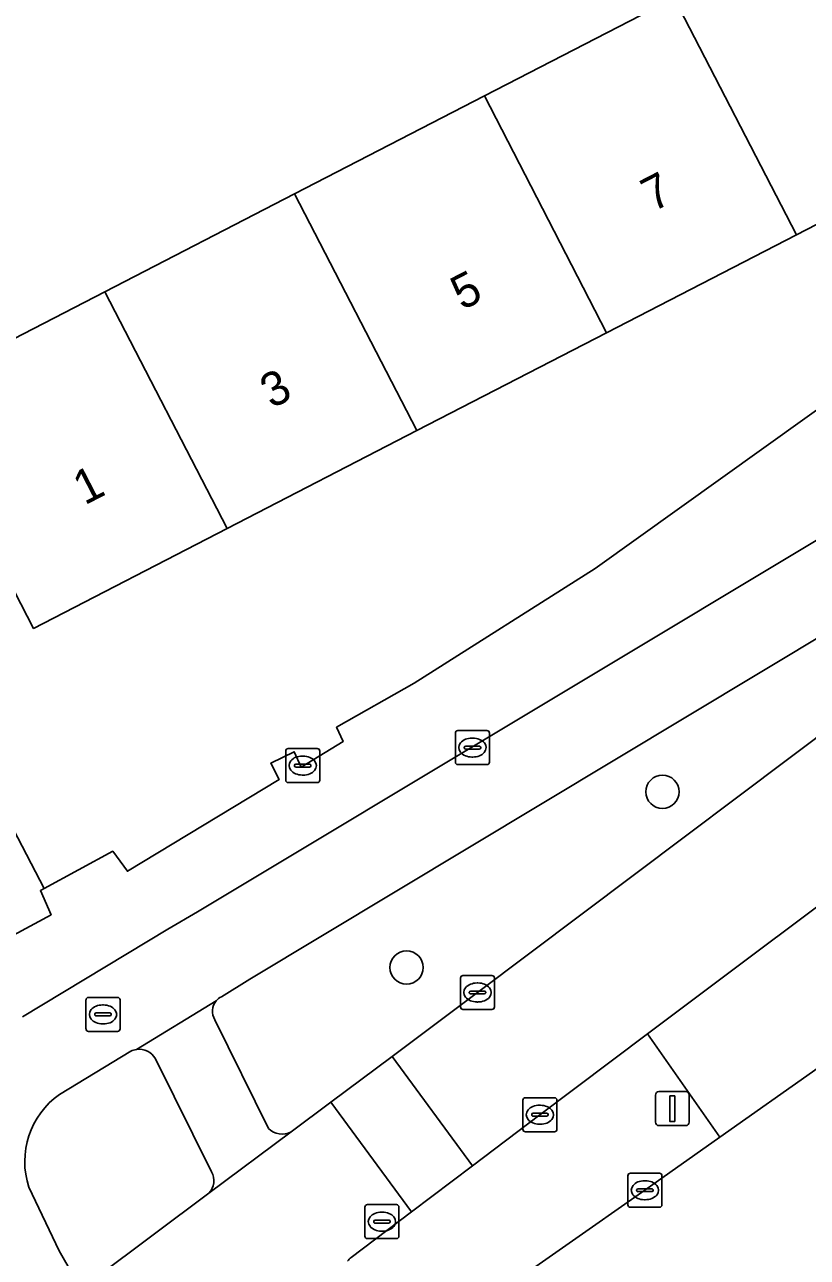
# Model space of a CAD drawing. Extents: x 158455 to 159797, y 387218 to 388672.
# Drawn here: x 159183.61 to 159206.61, y 387763.85 to 387800.09 of the extents above; entities that cross this region are included whole.
import ezdxf

# ---------------------------------------------------------------- set-up
doc = ezdxf.new("R2010")
doc.units = 0
for name, color, linetype in [('IMGEO_Berm_groen', 7, 'Continuous'), ('IMGEO_Boom', 7, 'Continuous'), ('IMGEO_Brandkraan', 7, 'Continuous'), ('IMGEO_Erf', 7, 'Continuous'), ('IMGEO_Fietspad_open', 7, 'Continuous'), ('IMGEO_Groenvoorziening', 7, 'Continuous'), ('IMGEO_Kolk', 7, 'Continuous'), ('IMGEO_Lichtmast', 7, 'Continuous'), ('IMGEO_Pand', 7, 'Continuous'), ('IMGEO_Pand_nummerreeks', 7, 'Continuous'), ('IMGEO_Rijbaan_lokaal_gesloten', 7, 'Continuous'), ('IMGEO_Rioolput', 7, 'Continuous'), ('IMGEO_Verkeerseiland_groen', 7, 'Continuous'), ('IMGEO_Voetpad_open', 7, 'Continuous')]:
    doc.layers.add(name, color=color, linetype=linetype)

msp = doc.modelspace()

# ---------------------------------------------------------------- linework, layer by layer
at = {"layer": 'IMGEO_Berm_groen'}
for points in [[(159259.925, 387807.634), (159270.371, 387815.125), (159280.691, 387822.526), (159297.206, 387834.328), (159294.287, 387838.368), (159278.694, 387827.124), (159267.608, 387819.082), (159261.561, 387814.696), (159250.763, 387806.969), (159246.695, 387804.016), (159238.999, 387798.281), (159224.257, 387787.184), (159209.504, 387776.112), (159201.915, 387770.417), (159204.04, 387767.381), (159206.931, 387769.424)], [(159201.836, 387765.824), (159204.04, 387767.381), (159201.915, 387770.417), (159198.751, 387768.042), (159196.77, 387766.545), (159194.975, 387765.188), (159193.204, 387763.85)], [(159194.829, 387760.914), (159194.871, 387760.944), (159201.836, 387765.824)]]:
    msp.add_lwpolyline(points, dxfattribs=at)
msp.add_arc((159193.553, 387763.402), 0.568, 127.9426, 143.6271, dxfattribs=at)
at = {"layer": 'IMGEO_Boom'}
for centre in [(159202.352, 387777.538), (159194.832, 387772.371)]:
    msp.add_circle(centre, 0.489, dxfattribs=at)
at = {"layer": 'IMGEO_Brandkraan'}
for p, q in [((159191.279, 387777.882), (159191.279, 387778.734)), ((159191.354, 387778.808), (159192.206, 387778.808)), ((159191.767, 387778.588), (159191.792, 387778.588)), ((159192.28, 387778.734), (159192.28, 387777.882)), ((159191.538, 387778.302), (159191.538, 387778.314)), ((159191.976, 387778.265), (159191.578, 387778.265)), ((159191.581, 387778.351), (159191.979, 387778.351)), ((159192.022, 387778.314), (159192.022, 387778.302)), ((159192.206, 387777.808), (159191.354, 387777.808)), ((159191.79, 387778.028), (159191.765, 387778.028))]:
    msp.add_line(p, q, dxfattribs=at)
for points in [[(159191.279, 387777.882), (159191.279, 387778.734)], [(159191.354, 387778.808), (159192.206, 387778.808)], [(159192.28, 387778.734), (159192.28, 387777.882)], [(159192.206, 387777.808), (159191.354, 387777.808)]]:
    msp.add_lwpolyline(points, dxfattribs=at)
for centre, radius, start, end in [((159191.356, 387778.732), 0.0765, 91.552, 178.448), ((159191.356, 387778.732), 0.0765, 91.552, 178.448), ((159192.204, 387778.732), 0.0765, 1.552, 88.448), ((159192.204, 387778.732), 0.0765, 1.552, 88.448), ((159191.578, 387778.311), 0.0403, 85.8775, 175.7526), ((159191.575, 387778.301), 0.0366, 178.938, 274.7102), ((159191.979, 387778.308), 0.043, 264.8664, 352.4533), ((159191.983, 387778.313), 0.0386, 1.7309, 96.639), ((159191.356, 387777.884), 0.0765, 181.552, 268.448), ((159191.356, 387777.884), 0.0765, 181.552, 268.448), ((159192.204, 387777.884), 0.0765, 271.552, 358.448), ((159192.204, 387777.884), 0.0765, 271.552, 358.448)]:
    msp.add_arc(centre, radius, start, end, dxfattribs=at)
for centre, major_axis, ratio, start_param, end_param in [((159191.766, 387778.308), (-0.387, 0.002), 0.722429, 4.712389, 7.853982), ((159191.791, 387778.308), (-0.39, 0.002), 0.717154, 1.570796, 4.712389)]:
    msp.add_ellipse(centre, major_axis=major_axis, ratio=ratio, start_param=start_param, end_param=end_param, dxfattribs=at)
at = {"layer": 'IMGEO_Erf'}
msp.add_lwpolyline([(159205.705, 387802.428), (159205.229, 387803.351), (159207.8, 387804.678), (159213.379, 387807.557), (159218.957, 387810.435), (159224.641, 387813.368), (159228.194, 387806.484), (159222.51, 387803.551), (159216.931, 387800.672), (159213.726, 387799.018), (159214.243, 387798.016), (159211.87, 387796.792), (159206.291, 387793.913), (159200.712, 387791.034), (159195.133, 387788.155), (159189.555, 387785.276), (159183.869, 387782.342), (159180.276, 387789.306), (159185.961, 387792.24), (159191.54, 387795.119), (159197.118, 387797.997), (159202.697, 387800.876)], close=True, dxfattribs=at)
msp.add_lwpolyline([(159168.211, 387805.415), (159184.183, 387774.695), (159186.197, 387775.791), (159186.627, 387775.2), (159191.082, 387777.895), (159190.838, 387778.376), (159191.529, 387778.714), (159191.735, 387778.258), (159192.968, 387779.018), (159192.776, 387779.434), (159195.055, 387780.729), (159200.377, 387784.101), (159230.052, 387805.353)], dxfattribs=at)
at = {"layer": 'IMGEO_Fietspad_open'}
for points in [[(159210.849, 387783.357), (159210.462, 387784.13), (159209.337, 387786.373), (159208.888, 387786.12), (159208.439, 387785.867), (159188.686, 387774.005), (159187.81, 387773.495), (159183.546, 387770.917)], [(159189.389, 387771.511), (159190.225, 387772.028), (159209.549, 387783.637)], [(159186.896, 387769.961), (159189.239, 387771.396)], [(159184.632, 387768.64), (159186.728, 387769.909)], [(159193.037, 387747.602), (159190.786, 387751.953), (159188.274, 387756.909), (159187.3, 387758.822), (159187.247, 387758.928), (159185.04, 387763.304), (159184.617, 387764.04), (159183.73, 387765.91)]]:
    msp.add_lwpolyline(points, dxfattribs=at)
for centre, radius, start, end in [((159189.594, 387771.088), 0.47, 115.8724, 139.08), ((159186.968, 387769.431), 0.535, 97.735, 116.6621), ((159186.028, 387766.665), 2.419, 125.254, 198.1785)]:
    msp.add_arc(centre, radius, start, end, dxfattribs=at)
at = {"layer": 'IMGEO_Groenvoorziening'}
msp.add_lwpolyline([(159168.211, 387805.415), (159165.575, 387810.485), (159156.222, 387828.474), (159155.364, 387830.151), (159151.43, 387828.052), (159166.352, 387798.789), (159174.688, 387783.205), (159179.097, 387774.642), (159180.332, 387772.474), (159182.97, 387773.838), (159183.28, 387773.325), (159184.384, 387773.922), (159184.071, 387774.634), (159184.183, 387774.695)], close=True, dxfattribs=at)
at = {"layer": 'IMGEO_Kolk'}
for p, q in [((159196.267, 387778.412), (159196.267, 387779.264)), ((159196.342, 387779.338), (159197.194, 387779.338)), ((159197.268, 387779.264), (159197.268, 387778.412)), ((159196.526, 387778.832), (159196.526, 387778.844)), ((159196.569, 387778.881), (159196.967, 387778.881)), ((159196.755, 387779.118), (159196.78, 387779.118)), ((159197.01, 387778.844), (159197.01, 387778.832)), ((159196.964, 387778.795), (159196.566, 387778.795)), ((159196.778, 387778.558), (159196.753, 387778.558)), ((159197.194, 387778.338), (159196.342, 387778.338)), ((159196.415, 387771.211), (159196.415, 387772.063)), ((159196.49, 387772.137), (159197.342, 387772.137)), ((159197.416, 387772.063), (159197.416, 387771.211)), ((159196.674, 387771.631), (159196.674, 387771.643)), ((159196.717, 387771.68), (159197.115, 387771.68)), ((159196.903, 387771.917), (159196.928, 387771.917)), ((159197.158, 387771.643), (159197.158, 387771.631)), ((159197.112, 387771.594), (159196.714, 387771.594)), ((159196.926, 387771.357), (159196.901, 387771.357)), ((159197.342, 387771.137), (159196.49, 387771.137)), ((159198.25, 387767.616), (159198.25, 387768.468)), ((159198.325, 387768.542), (159199.177, 387768.542)), ((159199.251, 387768.468), (159199.251, 387767.616)), ((159198.509, 387768.036), (159198.509, 387768.048)), ((159198.947, 387767.999), (159198.549, 387767.999)), ((159198.552, 387768.085), (159198.95, 387768.085)), ((159198.738, 387768.322), (159198.763, 387768.322)), ((159198.993, 387768.048), (159198.993, 387768.036)), ((159198.761, 387767.762), (159198.736, 387767.762)), ((159199.177, 387767.542), (159198.325, 387767.542)), ((159201.335, 387765.398), (159201.335, 387766.25)), ((159201.41, 387766.324), (159202.262, 387766.324)), ((159202.336, 387766.25), (159202.336, 387765.398)), ((159201.594, 387765.818), (159201.594, 387765.83)), ((159201.637, 387765.867), (159202.035, 387765.867)), ((159201.823, 387766.104), (159201.848, 387766.104)), ((159202.078, 387765.83), (159202.078, 387765.818)), ((159202.032, 387765.781), (159201.634, 387765.781)), ((159201.846, 387765.544), (159201.821, 387765.544)), ((159202.262, 387765.324), (159201.41, 387765.324))]:
    msp.add_line(p, q, dxfattribs=at)
for points in [[(159196.267, 387778.412), (159196.267, 387779.264)], [(159196.342, 387779.338), (159197.194, 387779.338)], [(159197.268, 387779.264), (159197.268, 387778.412)], [(159197.194, 387778.338), (159196.342, 387778.338)], [(159196.415, 387771.211), (159196.415, 387772.063)], [(159196.49, 387772.137), (159197.342, 387772.137)], [(159197.416, 387772.063), (159197.416, 387771.211)], [(159197.342, 387771.137), (159196.49, 387771.137)], [(159198.25, 387767.616), (159198.25, 387768.468)], [(159198.325, 387768.542), (159199.177, 387768.542)], [(159199.251, 387768.468), (159199.251, 387767.616)], [(159199.177, 387767.542), (159198.325, 387767.542)], [(159201.335, 387765.398), (159201.335, 387766.25)], [(159201.41, 387766.324), (159202.262, 387766.324)], [(159202.336, 387766.25), (159202.336, 387765.398)], [(159202.262, 387765.324), (159201.41, 387765.324)]]:
    msp.add_lwpolyline(points, dxfattribs=at)
for centre, radius, start, end in [((159196.344, 387779.262), 0.0765, 91.552, 178.448), ((159196.344, 387779.262), 0.0765, 91.552, 178.448), ((159197.192, 387779.262), 0.0765, 1.552, 88.448), ((159197.192, 387779.262), 0.0765, 1.552, 88.448), ((159196.566, 387778.841), 0.0403, 85.8775, 175.7526), ((159196.971, 387778.843), 0.0386, 1.7309, 96.639), ((159196.563, 387778.831), 0.0366, 178.938, 274.7102), ((159196.967, 387778.838), 0.043, 264.8664, 352.4533), ((159196.344, 387778.414), 0.0765, 181.552, 268.448), ((159196.344, 387778.414), 0.0765, 181.552, 268.448), ((159197.192, 387778.414), 0.0765, 271.552, 358.448), ((159197.192, 387778.414), 0.0765, 271.552, 358.448), ((159196.492, 387772.061), 0.0765, 91.552, 178.448), ((159196.492, 387772.061), 0.0765, 91.552, 178.448), ((159197.34, 387772.061), 0.0765, 1.552, 88.448), ((159197.34, 387772.061), 0.0765, 1.552, 88.448), ((159196.714, 387771.64), 0.0403, 85.8775, 175.7526), ((159196.711, 387771.63), 0.0366, 178.938, 274.7102), ((159197.115, 387771.637), 0.043, 264.8664, 352.4533), ((159197.119, 387771.642), 0.0386, 1.7309, 96.639), ((159196.492, 387771.213), 0.0765, 181.552, 268.448), ((159196.492, 387771.213), 0.0765, 181.552, 268.448), ((159197.34, 387771.213), 0.0765, 271.552, 358.448), ((159197.34, 387771.213), 0.0765, 271.552, 358.448), ((159198.327, 387768.466), 0.0765, 91.552, 178.448), ((159198.327, 387768.466), 0.0765, 91.552, 178.448), ((159199.175, 387768.466), 0.0765, 1.552, 88.448), ((159199.175, 387768.466), 0.0765, 1.552, 88.448), ((159198.549, 387768.045), 0.0403, 85.8775, 175.7526), ((159198.546, 387768.035), 0.0366, 178.938, 274.7102), ((159198.95, 387768.042), 0.043, 264.8664, 352.4533), ((159198.954, 387768.047), 0.0386, 1.7309, 96.639), ((159198.327, 387767.618), 0.0765, 181.552, 268.448), ((159198.327, 387767.618), 0.0765, 181.552, 268.448), ((159199.175, 387767.618), 0.0765, 271.552, 358.448), ((159199.175, 387767.618), 0.0765, 271.552, 358.448), ((159201.412, 387766.248), 0.0765, 91.552, 178.448), ((159201.412, 387766.248), 0.0765, 91.552, 178.448), ((159202.26, 387766.248), 0.0765, 1.552, 88.448), ((159202.26, 387766.248), 0.0765, 1.552, 88.448), ((159201.634, 387765.827), 0.0403, 85.8775, 175.7526), ((159201.631, 387765.817), 0.0366, 178.938, 274.7102), ((159202.035, 387765.824), 0.043, 264.8664, 352.4533), ((159202.039, 387765.829), 0.0386, 1.7309, 96.639), ((159201.412, 387765.4), 0.0765, 181.552, 268.448), ((159201.412, 387765.4), 0.0765, 181.552, 268.448), ((159202.26, 387765.4), 0.0765, 271.552, 358.448), ((159202.26, 387765.4), 0.0765, 271.552, 358.448)]:
    msp.add_arc(centre, radius, start, end, dxfattribs=at)
for centre, major_axis, ratio, start_param, end_param in [((159196.754, 387778.838), (-0.387, 0.002), 0.722429, 4.712389, 7.853982), ((159196.779, 387778.838), (-0.39, 0.002), 0.717154, 1.570796, 4.712389), ((159196.902, 387771.637), (-0.387, 0.002), 0.722429, 4.712389, 7.853982), ((159196.927, 387771.637), (-0.39, 0.002), 0.717154, 1.570796, 4.712389), ((159198.737, 387768.042), (-0.387, 0.002), 0.722429, 4.712389, 7.853982), ((159198.762, 387768.042), (-0.39, 0.002), 0.717154, 1.570796, 4.712389), ((159201.822, 387765.824), (-0.387, 0.002), 0.722429, 4.712389, 7.853982), ((159201.847, 387765.824), (-0.39, 0.002), 0.717154, 1.570796, 4.712389)]:
    msp.add_ellipse(centre, major_axis=major_axis, ratio=ratio, start_param=start_param, end_param=end_param, dxfattribs=at)
at = {"layer": 'IMGEO_Lichtmast'}
for p, q in [((159202.246, 387768.722), (159203.036, 387768.722)), ((159203.036, 387768.722), (159202.246, 387768.722)), ((159202.146, 387767.822), (159202.146, 387768.622)), ((159202.146, 387768.622), (159202.146, 387767.822)), ((159203.136, 387768.622), (159203.136, 387767.822)), ((159203.136, 387767.822), (159203.136, 387768.622)), ((159203.036, 387767.722), (159202.246, 387767.722)), ((159202.246, 387767.722), (159203.036, 387767.722))]:
    msp.add_line(p, q, dxfattribs=at)
msp.add_lwpolyline([(159202.566, 387768.597), (159202.716, 387768.597), (159202.716, 387767.847), (159202.566, 387767.847), (159202.566, 387768.597)], dxfattribs=at)
for centre, start, end in [((159202.246, 387768.622), 90, 180), ((159202.246, 387768.622), 90, 180), ((159203.036, 387768.622), 0, 90), ((159203.036, 387768.622), 360, 90), ((159202.246, 387767.822), 180, 270), ((159202.246, 387767.822), 180, 270), ((159203.036, 387767.822), 270, 0), ((159203.036, 387767.822), 270, 0)]:
    msp.add_arc(centre, 0.1, start, end, dxfattribs=at)
at = {"layer": 'IMGEO_Pand'}
for points in [[(159206.291, 387793.913), (159211.87, 387796.792), (159207.8, 387804.678), (159205.229, 387803.351), (159205.705, 387802.428), (159202.697, 387800.876)], [(159200.712, 387791.034), (159206.291, 387793.913), (159202.697, 387800.876), (159197.118, 387797.997)], [(159200.712, 387791.034), (159197.118, 387797.997), (159191.54, 387795.119), (159195.133, 387788.155)], [(159191.54, 387795.119), (159185.961, 387792.24), (159189.555, 387785.276), (159195.133, 387788.155)], [(159189.555, 387785.276), (159185.961, 387792.24), (159180.276, 387789.306), (159183.869, 387782.342)]]:
    msp.add_lwpolyline(points, close=True, dxfattribs=at)
at = {"layer": 'IMGEO_Rijbaan_lokaal_gesloten'}
for points in [[(159210.683, 387781.984), (159196.916, 387771.637), (159194.404, 387769.757), (159196.77, 387766.545), (159198.751, 387768.042), (159201.915, 387770.417), (159209.504, 387776.112), (159224.257, 387787.184), (159238.999, 387798.281), (159246.695, 387804.016), (159250.763, 387806.969), (159261.561, 387814.696), (159267.608, 387819.082), (159278.694, 387827.124), (159294.287, 387838.368)], [(159206.931, 387769.424), (159204.04, 387767.381), (159201.836, 387765.824), (159194.871, 387760.944), (159194.829, 387760.914), (159192.279, 387759.096), (159192.256, 387759.079), (159192.233, 387759.064), (159189.028, 387756.796)], [(159194.975, 387765.188), (159192.602, 387768.409), (159191.435, 387767.536), (159189.023, 387765.739), (159185.711, 387763.256)], [(159193.204, 387763.85), (159194.975, 387765.188)]]:
    msp.add_lwpolyline(points, dxfattribs=at)
msp.add_lwpolyline([(159194.404, 387769.757), (159192.602, 387768.409), (159194.975, 387765.188), (159196.77, 387766.545)], close=True, dxfattribs=at)
msp.add_arc((159193.553, 387763.402), 0.568, 127.9426, 143.6271, dxfattribs=at)
at = {"layer": 'IMGEO_Rioolput'}
for p, q in [((159185.409, 387770.565), (159185.409, 387771.417)), ((159185.484, 387771.491), (159186.336, 387771.491)), ((159185.897, 387771.271), (159185.922, 387771.271)), ((159186.41, 387771.417), (159186.41, 387770.565)), ((159185.668, 387770.985), (159185.668, 387770.997)), ((159186.106, 387770.948), (159185.708, 387770.948)), ((159185.711, 387771.034), (159186.109, 387771.034)), ((159186.152, 387770.997), (159186.152, 387770.985)), ((159185.92, 387770.711), (159185.895, 387770.711)), ((159186.336, 387770.491), (159185.484, 387770.491)), ((159193.606, 387764.474), (159193.606, 387765.326)), ((159193.681, 387765.4), (159194.533, 387765.4)), ((159194.094, 387765.18), (159194.119, 387765.18)), ((159194.607, 387765.326), (159194.607, 387764.474)), ((159193.865, 387764.894), (159193.865, 387764.906)), ((159194.303, 387764.857), (159193.905, 387764.857)), ((159193.908, 387764.943), (159194.306, 387764.943)), ((159194.349, 387764.906), (159194.349, 387764.894)), ((159194.533, 387764.4), (159193.681, 387764.4)), ((159194.117, 387764.62), (159194.092, 387764.62))]:
    msp.add_line(p, q, dxfattribs=at)
for points in [[(159185.409, 387770.565), (159185.409, 387771.417)], [(159185.484, 387771.491), (159186.336, 387771.491)], [(159186.41, 387771.417), (159186.41, 387770.565)], [(159186.336, 387770.491), (159185.484, 387770.491)], [(159193.606, 387764.474), (159193.606, 387765.326)], [(159193.681, 387765.4), (159194.533, 387765.4)], [(159194.607, 387765.326), (159194.607, 387764.474)], [(159194.533, 387764.4), (159193.681, 387764.4)]]:
    msp.add_lwpolyline(points, dxfattribs=at)
for centre, radius, start, end in [((159185.486, 387771.415), 0.0765, 91.552, 178.448), ((159185.486, 387771.415), 0.0765, 91.552, 178.448), ((159186.334, 387771.415), 0.0765, 1.552, 88.448), ((159186.334, 387771.415), 0.0765, 1.552, 88.448), ((159185.708, 387770.994), 0.0403, 85.8775, 175.7526), ((159185.705, 387770.984), 0.0366, 178.938, 274.7102), ((159186.109, 387770.991), 0.043, 264.8664, 352.4533), ((159186.113, 387770.996), 0.0386, 1.7309, 96.639), ((159185.486, 387770.567), 0.0765, 181.552, 268.448), ((159185.486, 387770.567), 0.0765, 181.552, 268.448), ((159186.334, 387770.567), 0.0765, 271.552, 358.448), ((159186.334, 387770.567), 0.0765, 271.552, 358.448), ((159193.683, 387765.324), 0.0765, 91.552, 178.448), ((159193.683, 387765.324), 0.0765, 91.552, 178.448), ((159194.531, 387765.324), 0.0765, 1.552, 88.448), ((159194.531, 387765.324), 0.0765, 1.552, 88.448), ((159193.905, 387764.903), 0.0403, 85.8775, 175.7526), ((159193.902, 387764.893), 0.0366, 178.938, 274.7102), ((159194.306, 387764.9), 0.043, 264.8664, 352.4533), ((159194.31, 387764.905), 0.0386, 1.7309, 96.639), ((159193.683, 387764.476), 0.0765, 181.552, 268.448), ((159193.683, 387764.476), 0.0765, 181.552, 268.448), ((159194.531, 387764.476), 0.0765, 271.552, 358.448), ((159194.531, 387764.476), 0.0765, 271.552, 358.448)]:
    msp.add_arc(centre, radius, start, end, dxfattribs=at)
for centre, major_axis, ratio, start_param, end_param in [((159185.896, 387770.991), (-0.387, 0.002), 0.722429, 4.712389, 7.853982), ((159185.921, 387770.991), (-0.39, 0.002), 0.717154, 1.570796, 4.712389), ((159194.093, 387764.9), (-0.387, 0.002), 0.722429, 4.712389, 7.853982), ((159194.118, 387764.9), (-0.39, 0.002), 0.717154, 1.570796, 4.712389)]:
    msp.add_ellipse(centre, major_axis=major_axis, ratio=ratio, start_param=start_param, end_param=end_param, dxfattribs=at)
at = {"layer": 'IMGEO_Verkeerseiland_groen'}
for points in [[(159209.549, 387783.637), (159190.225, 387772.028), (159189.389, 387771.511)], [(159191.435, 387767.536), (159192.602, 387768.409), (159194.404, 387769.757), (159196.916, 387771.637), (159210.683, 387781.984)], [(159189.2, 387770.835), (159190.774, 387767.635)], [(159186.728, 387769.909), (159184.632, 387768.64)], [(159189.101, 387766.364), (159187.449, 387769.69)], [(159183.73, 387765.91), (159184.617, 387764.04), (159185.04, 387763.304)], [(159185.711, 387763.256), (159189.023, 387765.739)]]:
    msp.add_lwpolyline(points, dxfattribs=at)
for centre, radius, start, end in [((159189.596, 387771.089), 0.47, 139.3148, 212.7318), ((159189.594, 387771.088), 0.47, 115.8724, 139.08), ((159186.968, 387769.431), 0.535, 97.735, 116.6621), ((159186.973, 387769.418), 0.548, 29.7351, 98.0502), ((159186.028, 387766.665), 2.419, 125.254, 198.1785), ((159191.172, 387768.036), 0.565, 225.2002, 297.7637), ((159188.641, 387766.104), 0.528, 316.3069, 29.4656)]:
    msp.add_arc(centre, radius, start, end, dxfattribs=at)
at = {"layer": 'IMGEO_Voetpad_open'}
for points in [[(159266.336, 387831.274), (159240.034, 387812.358), (159231.523, 387808.008), (159231.405, 387807.948), (159229.788, 387807.122), (159229.292, 387806.869), (159230.052, 387805.353), (159200.377, 387784.101), (159195.055, 387780.729), (159192.776, 387779.434), (159192.968, 387779.018), (159191.735, 387778.258), (159191.529, 387778.714), (159190.838, 387778.376), (159191.082, 387777.895), (159186.627, 387775.2), (159186.197, 387775.791), (159184.183, 387774.695), (159184.071, 387774.634), (159184.384, 387773.922), (159183.28, 387773.325)], [(159183.546, 387770.917), (159187.81, 387773.495), (159188.686, 387774.005), (159208.439, 387785.867), (159208.888, 387786.12), (159209.337, 387786.373)], [(159189.239, 387771.396), (159186.896, 387769.961)], [(159190.774, 387767.635), (159189.2, 387770.835)], [(159187.449, 387769.69), (159189.101, 387766.364)], [(159189.023, 387765.739), (159191.435, 387767.536)]]:
    msp.add_lwpolyline(points, dxfattribs=at)
for centre, radius, start, end in [((159189.596, 387771.089), 0.47, 139.3148, 212.7318), ((159186.973, 387769.418), 0.548, 29.7351, 98.0502), ((159191.172, 387768.036), 0.565, 225.2002, 297.7637), ((159188.641, 387766.104), 0.528, 316.3069, 29.4656)]:
    msp.add_arc(centre, radius, start, end, dxfattribs=at)

# ---------------------------------------------------------------- texts
at = {"layer": 'IMGEO_Pand_nummerreeks'}
for s, p in [('7', (159202.07, 387794.57)), ('5', (159196.47, 387791.68)), ('3', (159190.869, 387788.79)), ('1', (159185.37, 387785.952))]:
    msp.add_text(s, height=1, rotation=27.2952, dxfattribs=at).set_placement(p)

doc.saveas('drawing.dxf')
